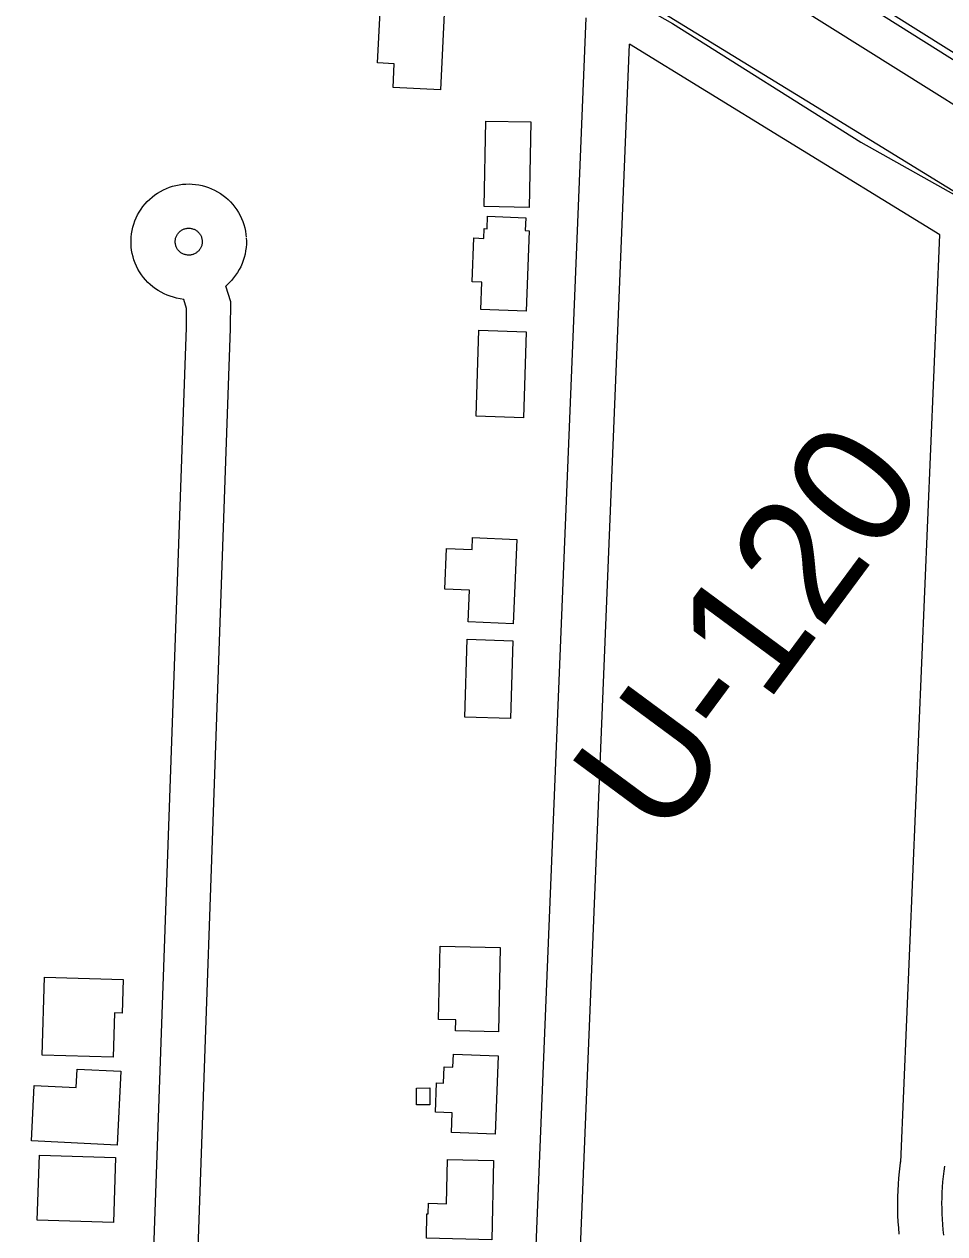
# Model space of a CAD drawing. Extents: x 3677843 to 3715951, y 511991 to 537744.
# Drawn here: x 3701321 to 3701946, y 523964 to 524785 of the extents above; entities that cross this region are included whole.
import ezdxf

# ---------------------------------------------------------------- set-up
doc = ezdxf.new("R2010")
doc.units = 0
for name, color, linetype in [('V-BLDG-OTLN', 7, 'Continuous'), ('V-FLOD-BASE', 7, 'Continuous'), ('V-LEVE-TOET', 7, 'Continuous'), ('V-RIVR-RANG-IDEN', 7, 'Continuous'), ('V-ROAD-CNTR', 7, 'Continuous'), ('V-SURV-LINE', 7, 'Continuous')]:
    doc.layers.add(name, color=color, linetype=linetype)

msp = doc.modelspace()

# ---------------------------------------------------------------- linework, layer by layer
at = {"layer": 'V-BLDG-OTLN'}
for points in [[(3701606.06, 524797.32), (3701603.28, 524740.86), (3701571.12, 524742.45), (3701571.92, 524758.5), (3701560.67, 524759.05), (3701562.39, 524793.81), (3701572.39, 524793.31), (3701572.67, 524798.96)], [(3701664.63, 524719.03), (3701663.45, 524661), (3701633.05, 524661.62), (3701634.23, 524719.65)], [(3701663.56, 524645.1), (3701661.56, 524590.64), (3701630.69, 524591.78), (3701631.38, 524610.33), (3701624.95, 524610.56), (3701626.04, 524640.23), (3701632.78, 524639.99), (3701633.02, 524646.6), (3701634.96, 524646.53), (3701635.27, 524654.98), (3701661.22, 524654.02), (3701660.9, 524645.2)], [(3701629.46, 524577.7), (3701661.57, 524576.61), (3701659.59, 524518.17), (3701627.48, 524519.26)], [(3701655.09, 524435.59), (3701652.71, 524378.34), (3701622.22, 524379.61), (3701623.12, 524401.13), (3701606.27, 524401.83), (3701607.42, 524429.43), (3701624.82, 524428.7), (3701625.16, 524436.84)], [(3701652.39, 524366.81), (3701650.77, 524313.94), (3701619.91, 524314.89), (3701621.53, 524367.76)], [(3701643.91, 524158.49), (3701642.72, 524101.26), (3701613.56, 524101.86), (3701613.72, 524109.41), (3701602.11, 524109.65), (3701603.14, 524159.34)], [(3701334.57, 524138.46), (3701387.84, 524136.84), (3701387.14, 524113.92), (3701381.99, 524114.07), (3701381.08, 524084.03), (3701332.96, 524085.49)], [(3701642.44, 524084.96), (3701640.42, 524031.69), (3701610.87, 524032.81), (3701611.37, 524046.17), (3701599.97, 524046.6), (3701600.72, 524066.55), (3701605.44, 524066.37), (3701605.86, 524077.59), (3701611.8, 524077.36), (3701612.14, 524086.1)], [(3701386.29, 524074.44), (3701383.85, 524024.34), (3701325.66, 524027.17), (3701327.48, 524064.73), (3701356.08, 524063.35), (3701356.69, 524075.88)], [(3701596.09, 524063.17), (3701596.17, 524051.65), (3701587.03, 524051.58), (3701586.95, 524063.11)], [(3701331.04, 524017.62), (3701382.72, 524015.99), (3701381.33, 523971.75), (3701329.65, 523973.38)], [(3701639.36, 524013.8), (3701638.14, 523960.13), (3701593.78, 523961.14), (3701594.15, 523977.77), (3701595.04, 523977.75), (3701595.2, 523984.82), (3701607.34, 523984.55), (3701608.02, 524014.51)]]:
    msp.add_lwpolyline(points, close=True, dxfattribs=at)
at = {"layer": 'V-FLOD-BASE'}
msp.add_lwpolyline([(3701490.21, 525086.5), (3701512.78, 525063.57), (3701562.05, 525010.27), (3701577.08, 524996.79), (3701593.44, 524987.4), (3701833.53, 524835.6), (3702047.02, 524701.28), (3702061.35, 524691.2), (3702137.61, 524661.85), (3702288.74, 524607.9), (3702308.49, 524599.21), (3702317.35, 524595.2), (3702462.12, 524478.73), (3702671.78, 524308.4), (3702886.49, 524141.99)], dxfattribs=at)
at = {"layer": 'V-LEVE-TOET'}
msp.add_lwpolyline([(3700608.56, 525633.88), (3700710.25, 525569.99), (3700867.78, 525462.76), (3701053.77, 525342.73), (3701176.83, 525264.41), (3701214.8, 525241.43), (3701226.28, 525233.63), (3701270.62, 525202.82), (3701328.12, 525147.68), (3701418.69, 525040.77), (3701500.09, 524948.37), (3701533.01, 524916.3), (3701555.56, 524902.27), (3701760.82, 524785.92), (3701888.62, 524705.27), (3702070.55, 524603.33), (3702254.53, 524543.95), (3702274.27, 524537.39), (3702287.33, 524529.6), (3702399.15, 524425.2), (3702525.55, 524319.33), (3702771.91, 524128.42), (3702895.44, 524042.85)], dxfattribs=at)
at = {"layer": 'V-ROAD-CNTR'}
for points in [[(3702084.45, 524599.98), (3702042.19, 524616.4), (3701851.99, 524733.11), (3701646.99, 524858.94), (3701520.03, 524941.32), (3701497.22, 524961.25), (3701485.4, 524973.92), (3701467.7, 524995.45), (3701321.17, 525166.98)], [(3701647.29, 523439.19), (3701702.33, 524789.77)], [(3701677.26, 523437.97), (3701731.62, 524771.79)], [(3701942.44, 524642.41), (3701836.3, 524707.54), (3701731.62, 524771.79)], [(3701429.07, 524598.53), (3701424.18, 524599.44), (3701421.99, 524599.98), (3701419.84, 524600.64), (3701417.72, 524601.43), (3701415.66, 524602.33), (3701413.66, 524603.35), (3701411.71, 524604.49), (3701409.83, 524605.74), (3701408.03, 524607.09), (3701406.3, 524608.54), (3701404.67, 524610.09), (3701403.13, 524611.73), (3701401.68, 524613.46), (3701400.34, 524615.27), (3701399.1, 524617.15), (3701397.97, 524619.11), (3701396.95, 524621.12), (3701396.06, 524623.18), (3701395.28, 524625.3), (3701394.63, 524627.46), (3701394.1, 524629.64), (3701393.7, 524631.87), (3701393.43, 524634.1), (3701393.28, 524636.35), (3701393.27, 524638.6), (3701393.38, 524640.86), (3701393.63, 524643.1), (3701394, 524645.32), (3701394.5, 524647.51), (3701395.12, 524649.68), (3701395.88, 524651.81), (3701396.74, 524653.88), (3701397.73, 524655.91), (3701398.83, 524657.87), (3701400.05, 524659.78), (3701401.37, 524661.6), (3701402.79, 524663.34), (3701404.32, 524665.01), (3701405.94, 524666.58), (3701407.63, 524668.05), (3701409.42, 524669.43), (3701411.28, 524670.7), (3701413.22, 524671.86), (3701415.21, 524672.91), (3701417.26, 524673.84), (3701419.36, 524674.65), (3701421.51, 524675.34), (3701423.69, 524675.91), (3701425.9, 524676.35), (3701428.13, 524676.66), (3701430.38, 524676.84), (3701432.63, 524676.89), (3701434.88, 524676.82), (3701437.13, 524676.61), (3701439.36, 524676.27), (3701441.57, 524675.81), (3701443.74, 524675.22), (3701445.87, 524674.51), (3701447.97, 524673.68), (3701450.01, 524672.72), (3701451.99, 524671.65), (3701453.91, 524670.47), (3701455.76, 524669.18), (3701457.53, 524667.79), (3701459.22, 524666.29), (3701460.82, 524664.7), (3701462.32, 524663.03), (3701463.73, 524661.26), (3701465.03, 524659.43), (3701466.22, 524657.51), (3701467.3, 524655.54), (3701468.27, 524653.5), (3701469.12, 524651.41), (3701469.84, 524649.28), (3701470.45, 524647.11), (3701470.92, 524644.91), (3701471.27, 524642.68), (3701471.45, 524640.87)], [(3701435.6, 524629.12), (3701434.67, 524628.86), (3701434.16, 524628.74), (3701433.64, 524628.66), (3701433.11, 524628.6), (3701432.59, 524628.58), (3701432.06, 524628.58), (3701431.54, 524628.62), (3701431.02, 524628.68), (3701430.5, 524628.78), (3701429.98, 524628.91), (3701429.48, 524629.06), (3701428.99, 524629.24), (3701428.5, 524629.46), (3701428.03, 524629.7), (3701427.58, 524629.96), (3701427.14, 524630.25), (3701426.72, 524630.57), (3701426.32, 524630.91), (3701425.94, 524631.27), (3701425.58, 524631.65), (3701425.24, 524632.06), (3701424.92, 524632.48), (3701424.63, 524632.92), (3701424.37, 524633.37), (3701424.13, 524633.84), (3701423.92, 524634.33), (3701423.74, 524634.82), (3701423.59, 524635.33), (3701423.47, 524635.84), (3701423.37, 524636.36), (3701423.31, 524636.88), (3701423.28, 524637.41), (3701423.27, 524637.93), (3701423.3, 524638.46), (3701423.36, 524638.98), (3701423.44, 524639.5), (3701423.56, 524640.02), (3701423.71, 524640.52), (3701423.88, 524641.02), (3701424.08, 524641.5), (3701424.32, 524641.98), (3701424.58, 524642.44), (3701424.86, 524642.88), (3701425.17, 524643.31), (3701425.5, 524643.72), (3701425.85, 524644.1), (3701426.23, 524644.47), (3701426.63, 524644.82), (3701427.05, 524645.14), (3701427.48, 524645.43), (3701427.93, 524645.7), (3701428.4, 524645.95), (3701428.88, 524646.17), (3701429.37, 524646.36), (3701429.87, 524646.52), (3701430.38, 524646.65), (3701430.9, 524646.75), (3701431.42, 524646.83), (3701431.94, 524646.87), (3701432.47, 524646.88), (3701433, 524646.86), (3701433.52, 524646.81), (3701434.04, 524646.74), (3701434.56, 524646.63), (3701435.06, 524646.49), (3701435.57, 524646.32), (3701436.06, 524646.13), (3701436.53, 524645.91), (3701436.99, 524645.66), (3701437.45, 524645.38), (3701437.88, 524645.08), (3701438.29, 524644.75), (3701438.69, 524644.4), (3701439.06, 524644.03), (3701439.41, 524643.64), (3701439.74, 524643.23), (3701440.04, 524642.8), (3701440.32, 524642.35), (3701440.58, 524641.89), (3701440.8, 524641.41), (3701441, 524640.93), (3701441.17, 524640.43), (3701441.31, 524639.92), (3701441.42, 524639.41), (3701441.5, 524638.89), (3701441.6, 524637.93)], [(3701915.8, 524012.73), (3701942.44, 524642.41)], [(3701441.54, 524638.8), (3701441.57, 524637.83), (3701441.57, 524637.31), (3701441.53, 524636.78), (3701441.46, 524636.26), (3701441.36, 524635.74), (3701441.23, 524635.24), (3701441.07, 524634.73), (3701440.88, 524634.24), (3701440.67, 524633.76), (3701440.43, 524633.29), (3701440.16, 524632.84), (3701439.86, 524632.4), (3701439.55, 524631.98), (3701439.2, 524631.58), (3701438.84, 524631.2), (3701438.45, 524630.84), (3701438.05, 524630.51), (3701437.62, 524630.2), (3701437.18, 524629.91), (3701436.73, 524629.65), (3701436.25, 524629.42), (3701435.76, 524629.21), (3701435.12, 524628.97), (3701435.13, 524628.98)], [(3701471.51, 524640), (3701471.58, 524638.19), (3701471.55, 524635.93), (3701471.38, 524633.68), (3701471.08, 524631.45), (3701470.66, 524629.24), (3701470.11, 524627.05), (3701469.43, 524624.9), (3701468.63, 524622.8), (3701467.71, 524620.74), (3701466.67, 524618.73), (3701465.53, 524616.8), (3701464.27, 524614.93), (3701462.9, 524613.13), (3701461.44, 524611.42), (3701457.69, 524607.52)], [(3701394.29, 523572.4), (3701420.78, 523628.59), (3701427.43, 523649.26), (3701429.75, 523670.66), (3701431.06, 523735.54), (3701460.88, 524578.69), (3701461.04, 524596.9), (3701457.69, 524607.52)], [(3701367.15, 523585.2), (3701392.82, 523639.63), (3701397.94, 523655.54), (3701399.78, 523672.58), (3701401.07, 523736.38), (3701430.88, 524579.36), (3701431, 524592.42), (3701429.07, 524598.53)], [(3701914.79, 523963.91), (3701914.42, 523968.13), (3701914.13, 523972.35), (3701913.93, 523976.58), (3701913.81, 523980.81), (3701913.78, 523985.05), (3701913.84, 523989.28), (3701913.98, 523993.51), (3701914.21, 523997.73), (3701914.52, 524001.96), (3701914.93, 524006.17), (3701915.41, 524010.37), (3701915.92, 524014.11)], [(3701945.04, 523963.27), (3701944.65, 523966.86), (3701944.33, 523970.47), (3701944.08, 523974.09), (3701943.91, 523977.71), (3701943.81, 523981.33), (3701943.78, 523984.95), (3701943.83, 523988.57), (3701943.95, 523992.19), (3701944.15, 523995.81), (3701944.42, 523999.42), (3701944.76, 524003.03), (3701945.18, 524006.63), (3701945.65, 524010.08)]]:
    msp.add_lwpolyline(points, dxfattribs=at)
at = {"layer": 'V-SURV-LINE'}
for points in [[(3701588.67, 524993.75), (3702088.92, 524680.13)], [(3702072.98, 524654.72), (3701572.73, 524968.34)]]:
    msp.add_lwpolyline(points, dxfattribs=at)

# ---------------------------------------------------------------- texts
at = {"layer": 'V-RIVR-RANG-IDEN'}
msp.add_text('U-120', height=83, rotation=53.52333, dxfattribs=at).set_placement((3701755.05, 524229.36))

doc.saveas('drawing.dxf')
